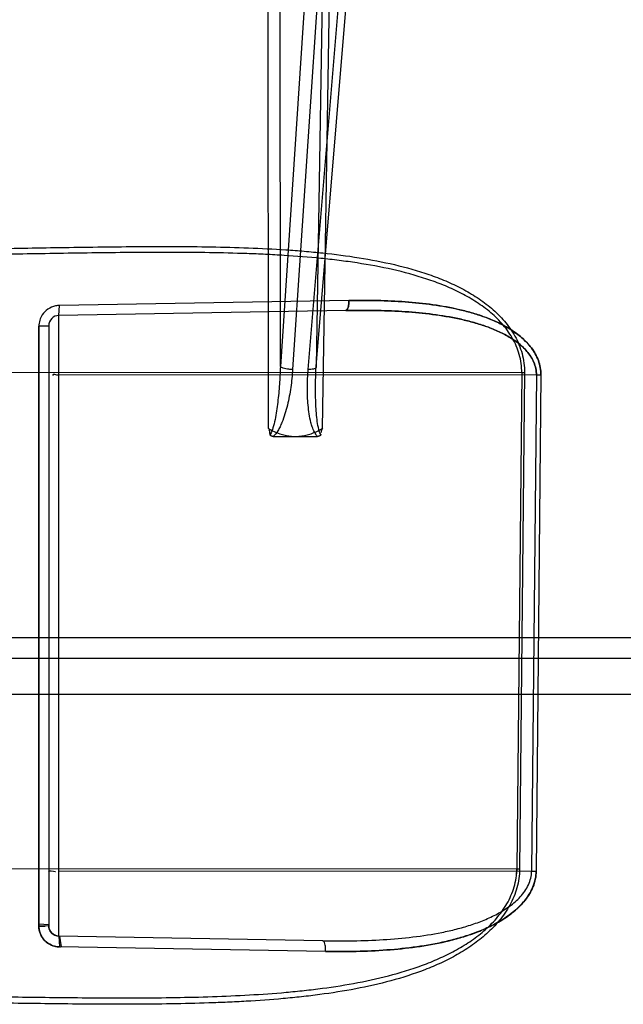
# Model space of a CAD drawing. Header units: millimetres. Extents: x 0 to 297, y 0 to 210.
# Tile 265 of 405: x 147.364 to 147.509, y 158.354 to 158.592. Entities that reach past the tile are written whole.
import ezdxf

# ---------------------------------------------------------------- set-up
doc = ezdxf.new("R2010")
doc.units = ezdxf.units.MM
doc.header["$LTSCALE"] = 16.335
doc.layers.add('INTFCLR_1', color=7, linetype='CONTINUOUS')
doc.layers.add('INTFCLR_144815', color=7, linetype='CONTINUOUS')

msp = doc.modelspace()

# ---------------------------------------------------------------- linework, layer by layer
at = {"layer": 'INTFCLR_1', "color": 6, "linetype": 'Continuous'}
msp.add_line((147.4431787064, 158.5243370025), (147.3732254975, 158.5231340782), dxfattribs=at)
at = {"layer": 'INTFCLR_1', "color": 9, "linetype": 'Continuous'}
for p, q in [((147.3731199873, 158.520727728), (147.3732255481, 158.5231296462)), ((147.4424794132, 158.5219361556), (147.3731200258, 158.520725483)), ((147.3731200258, 158.3706397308), (147.3731200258, 158.520725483)), ((147.3706636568, 158.518225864), (147.3682707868, 158.518130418)), ((147.3682707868, 158.5181304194), (147.3706636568, 158.5182258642)), ((147.3682728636, 158.3730439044), (147.3682707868, 158.5181304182)), ((147.3682707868, 158.5181304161), (147.3682728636, 158.3730439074)), ((147.3706636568, 158.5182258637), (147.3706636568, 158.3731393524)), ((147.4849424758, 158.5069041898), (147.3556636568, 158.5068180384)), ((147.4884944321, 158.5063337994), (147.3731200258, 158.506256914)), ((147.4849424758, 158.5069041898), (147.4837637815, 158.3869034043)), ((147.4856155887, 158.5069041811), (147.484442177, 158.3869033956)), ((147.4884944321, 158.5063337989), (147.4873440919, 158.3863330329)), ((147.4895906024, 158.5063337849), (147.4884484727, 158.3863330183)), ((147.4837637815, 158.3869034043), (147.3556636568, 158.3868180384)), ((147.4873440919, 158.3863330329), (147.3731200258, 158.386256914)), ((147.4837637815, 158.3869034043), (147.4837037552, 158.3856826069)), ((147.3706636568, 158.3731393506), (147.3682728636, 158.3730439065)), ((147.4368835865, 158.3695267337), (147.3731200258, 158.3706397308)), ((147.3731200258, 158.3706397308), (147.3732286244, 158.3680446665)), ((147.4375497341, 158.3669316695), (147.3732286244, 158.3680446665))]:
    msp.add_line(p, q, dxfattribs=at)
at = {"layer": 'INTFCLR_1', "color": 7, "linetype": 'Continuous'}
for p, q in [((147.3706519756, 158.3733808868), (147.3682493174, 158.373526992)), ((147.3731193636, 158.3706182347), (147.3733610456, 158.3706238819)), ((147.3731193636, 158.3706182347), (147.3733610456, 158.3706238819)), ((147.373714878, 158.3680129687), (147.3733610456, 158.3706238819))]:
    msp.add_line(p, q, dxfattribs=at)
at = {"layer": 'INTFCLR_1', "color": 9, "linetype": 'Continuous'}
for centre, radius, start, end in [((147.3731636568, 158.5182258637), 0.0025, 90.9999999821, 180.0000000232), ((147.4852794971, 158.5416603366), 0.0347577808, 269.4444351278, 270.5540321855), ((147.4890433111, 158.56461027), 0.0582790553, 269.4603735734, 270.5380653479), ((147.4841034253, 158.4215861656), 0.0346844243, 269.4389277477, 270.5595984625), ((147.4798733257, 158.386416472), 0.0074712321, 354.3627565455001, 359.3601037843), ((147.4878970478, 158.4444988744), 0.0581684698, 269.4553317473, 270.5431600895), ((147.3731636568, 158.3731393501), 0.0025, 179.9999999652, 269.000000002)]:
    msp.add_arc(centre, radius, start, end, dxfattribs=at)
at = {"layer": 'INTFCLR_1', "color": 7, "linetype": 'Continuous'}
msp.add_arc((147.3681783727, 158.4295740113), 0.0565301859, 270.0957706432, 271.6363184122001, dxfattribs=at)
at = {"layer": 'INTFCLR_1', "color": 9, "linetype": 'Continuous'}
for points, knots in [([(147.4849424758, 158.5069041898), (147.4849575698, 158.5083780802), (147.4846565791, 158.5106054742), (147.4836753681, 158.5133750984), (147.4826938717, 158.51532971), (147.4815086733, 158.5171424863), (147.4797134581, 158.5193621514), (147.4776418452, 158.5213222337), (147.4753921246, 158.5230448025), (147.4730361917, 158.5246275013), (147.4699295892, 158.5263618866), (147.4660344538, 158.5281083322), (147.4606719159, 158.5300673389), (147.4537240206, 158.5319378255), (147.446608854, 158.5332448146), (147.4408165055, 158.5340450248), (147.4349335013, 158.5347045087), (147.4290013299, 158.5351730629), (147.4230322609, 158.5355007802), (147.4170188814, 158.5357478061), (147.4064532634, 158.5359963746), (147.3913108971, 158.5359848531), (147.3733704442, 158.5357298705), (147.361478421, 158.5355231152), (147.3556636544, 158.5354214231)], [0, 0, 0, 0, 0.0312897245, 0.0468914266, 0.0622613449, 0.0775988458, 0.092780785, 0.1227820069, 0.137841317, 0.1529073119, 0.1829955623, 0.2132363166, 0.2434361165, 0.304110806, 0.3657027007, 0.396894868, 0.4282281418, 0.4913590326, 0.5231807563, 0.5551297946, 0.6191161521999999, 0.7475158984, 0.8765439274, 1, 1, 1, 1]), ([(147.3556636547, 158.5368642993), (147.3615446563, 158.5369666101), (147.3735536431, 158.5371742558), (147.3916326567, 158.5374259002), (147.4068471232, 158.5374218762), (147.4189290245, 158.5371115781), (147.4264328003, 158.5367370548), (147.4324060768, 158.5362888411), (147.4383174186, 158.5357284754), (147.4456118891, 158.5347866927), (147.4542110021, 158.533135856), (147.4605054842, 158.5313675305), (147.4645804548, 158.5298844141), (147.4672526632, 158.5288092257), (147.4705065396, 158.5272879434), (147.4736135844, 158.5254819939), (147.4759764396, 158.52383213), (147.478249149, 158.5220241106), (147.4803404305, 158.5199662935), (147.4821497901, 158.5176412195), (147.483346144, 158.5157398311), (147.4843372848, 158.5136883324), (147.485328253, 158.510779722), (147.4856306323, 158.5084489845), (147.4856155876, 158.5069041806)], [0, 0, 0, 0, 0.1235583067, 0.2523043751, 0.3798166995, 0.4431253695, 0.5061711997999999, 0.537617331, 0.5689486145, 0.6308998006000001, 0.6920421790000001, 0.7527558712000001, 0.7679623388, 0.7831225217, 0.8132535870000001, 0.8433357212, 0.8584789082, 0.8737547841, 0.9043176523, 0.9198058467, 0.9355628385, 0.9514204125, 0.9675474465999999, 1, 1, 1, 1]), ([(147.443178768, 158.5243403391), (147.4431804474, 158.5240428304), (147.4431359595, 158.5233466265), (147.4430268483, 158.5225538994), (147.4426646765, 158.5219351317), (147.4424794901, 158.5219316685)], [0, 0, 0, 0, 0.3432253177, 0.7863229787, 1, 1, 1, 1]), ([(147.4424795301, 158.5219294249), (147.4427686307, 158.5219348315), (147.4431400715, 158.523045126), (147.4431819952, 158.5237688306), (147.4431787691, 158.5243403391)], [0, 0, 0, 0, 0.3359610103, 1, 1, 1, 1]), ([(147.4895906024, 158.5063337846), (147.4895962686, 158.5069313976), (147.4894948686, 158.5081261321), (147.4890206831, 158.5098449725), (147.4882757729, 158.5114404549), (147.4873233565, 158.5128858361), (147.4862157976, 158.5141845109), (147.4849923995, 158.515348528), (147.4836803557, 158.516392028), (147.4818476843, 158.517635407), (147.4799077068, 158.5186928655), (147.4779000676, 158.5196004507), (147.4758504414, 158.5204193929), (147.4732321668, 158.5212895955), (147.4689602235, 158.5224118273), (147.4634876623, 158.5233953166), (147.4568020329, 158.5240788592), (147.4500153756, 158.5243801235), (147.4454636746, 158.5243798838), (147.443178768, 158.5243403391)], [0, 0, 0, 0, 0.0332041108, 0.0661540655, 0.09856957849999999, 0.1306272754, 0.1620360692, 0.1931979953, 0.2243061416, 0.2550690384, 0.3161524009, 0.3467425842, 0.3774566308, 0.4387422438, 0.4998899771, 0.6227319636, 0.7471850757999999, 0.8730344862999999, 1, 1, 1, 1]), ([(147.4431787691, 158.5243403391), (147.4454594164, 158.52437981), (147.4499947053, 158.5243801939), (147.4567549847, 158.5240815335), (147.4634259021, 158.5234035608), (147.4689065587, 158.5224238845), (147.4731997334, 158.5212996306), (147.475831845, 158.5204262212), (147.4778879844, 158.519605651), (147.4798989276, 158.5186973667), (147.4823228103, 158.5173769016), (147.4845687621, 158.5157473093), (147.4861938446, 158.5142080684), (147.4873085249, 158.5129060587), (147.4882677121, 158.5114550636), (147.4890143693, 158.5098616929), (147.4894931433, 158.5081376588), (147.4895963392, 158.5069388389), (147.4895906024, 158.5063337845)], [0, 0, 0, 0, 0.1267344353, 0.2519146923, 0.3758166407, 0.4990558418, 0.5607759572, 0.6222703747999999, 0.6529930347, 0.6837437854, 0.7448341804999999, 0.8060486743, 0.8372678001, 0.8690228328, 0.9010716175, 0.9336231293, 0.96638095, 1, 1, 1, 1]), ([(147.3732255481, 158.5231296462), (147.3729002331, 158.5231240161), (147.3719278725, 158.5230144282), (147.3703971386, 158.5223627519), (147.3687709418, 158.5207357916), (147.3682707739, 158.5190886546), (147.3682707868, 158.5181304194)], [0, 0, 0, 0, 0.1262389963, 0.3774662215, 0.6282109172, 1, 1, 1, 1]), ([(147.4884944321, 158.5063337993), (147.4885001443, 158.5068555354), (147.4883986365, 158.5079042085), (147.4879253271, 158.5094069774), (147.4871843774, 158.5107980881), (147.4862393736, 158.5120558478), (147.485141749, 158.5131849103), (147.4839296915, 158.5141965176), (147.4826299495, 158.5151030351), (147.4808081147, 158.5161864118), (147.4788870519, 158.5171022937), (147.4769023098, 158.5178871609), (147.4748678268, 158.5185975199), (147.4722706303, 158.5193503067), (147.4680321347, 158.5203189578), (147.4626072, 158.5211620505), (147.4559832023, 158.5217399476), (147.4492568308, 158.521988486), (147.4447449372, 158.521971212), (147.4424794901, 158.5219316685)], [0, 0, 0, 0, 0.0299799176, 0.05999496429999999, 0.0899662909, 0.1201043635, 0.1500949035, 0.180248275, 0.2106829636, 0.2410496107, 0.3019582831, 0.3326908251, 0.3636656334, 0.4257446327, 0.4879443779, 0.6133831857, 0.74080885, 0.8698112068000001, 1, 1, 1, 1]), ([(147.4424795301, 158.5219294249), (147.4447407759, 158.521969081), (147.4492364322, 158.5219835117), (147.4559367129, 158.5217392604), (147.4625460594, 158.5211658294), (147.4679790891, 158.5203277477), (147.4722383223, 158.5193564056), (147.4748496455, 158.5186023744), (147.4768903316, 158.5178899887), (147.4788785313, 158.5171052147), (147.4812688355, 158.5159636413), (147.4835043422, 158.5145521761), (147.4851170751, 158.5132017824), (147.4862254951, 158.512073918), (147.4871756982, 158.5108100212), (147.4879194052, 158.5094213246), (147.4883952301, 158.5079141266), (147.4885027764, 158.5068619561), (147.4884944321, 158.5063337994)], [0, 0, 0, 0, 0.1299568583, 0.2582772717, 0.3851409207, 0.510994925, 0.5737762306, 0.6360730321, 0.6670554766, 0.6979501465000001, 0.7588646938, 0.8190360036, 0.8492437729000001, 0.8795733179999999, 0.9097065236, 0.9398058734, 0.9696470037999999, 1, 1, 1, 1]), ([(147.4844421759, 158.3869033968), (147.4844345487, 158.3861265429), (147.4843136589, 158.3845817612), (147.4838305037, 158.3823170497), (147.4830764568, 158.3801461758), (147.482086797, 158.378091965), (147.4808995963, 158.3761672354), (147.4791128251, 158.3737970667), (147.4765494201, 158.3711542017), (147.4736805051, 158.368890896), (147.4712633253, 158.3672818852), (147.4687771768, 158.3657965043), (147.4661985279, 158.364478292), (147.4635553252, 158.3633047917), (147.4595420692, 158.3616817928), (147.4533348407, 158.3597033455), (147.4448296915, 158.3577892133), (147.4376047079, 158.3566489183), (147.4317480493, 158.3559431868), (147.4258228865, 158.3553574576), (147.4198600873, 158.3549344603), (147.4138663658, 158.3546334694), (147.4078320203, 158.3544027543), (147.4002709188, 158.3542292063), (147.3881541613, 158.354128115), (147.3732833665, 158.3542261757), (147.3614416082, 158.3544020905), (147.3556636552, 158.3545025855)], [0, 0, 0, 0, 0.0163893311, 0.0325704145, 0.0487255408, 0.0647523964, 0.0805783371, 0.09635471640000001, 0.127295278, 0.1579323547, 0.1732654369, 0.1885316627, 0.2190078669, 0.2342826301, 0.2495335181, 0.3103183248, 0.3714295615, 0.4333015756, 0.4645341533, 0.4958693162, 0.5588997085, 0.5906159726, 0.6224708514, 0.6862906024, 0.7501582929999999, 0.8780896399, 1, 1, 1, 1]), ([(147.3556636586, 158.3560544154), (147.3614601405, 158.3559530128), (147.3732925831, 158.3557747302), (147.3911103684, 158.3556501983), (147.4061068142, 158.3558283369), (147.418021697, 158.3563131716), (147.4254243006, 158.3568102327), (147.4313110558, 158.3573629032), (147.4371280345, 158.3580297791), (147.4443034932, 158.3591085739), (147.4527649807, 158.3609253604), (147.4596368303, 158.3630181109), (147.4649369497, 158.3651601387), (147.4687737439, 158.3670372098), (147.4718247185, 158.3688683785), (147.4741472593, 158.3705254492), (147.4763773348, 158.3723253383), (147.4784325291, 158.374352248), (147.4802212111, 158.3766229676), (147.4814081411, 158.3784646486), (147.4824001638, 158.3804379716), (147.4834060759, 158.3832095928), (147.4837485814, 158.385431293), (147.4837637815, 158.3869034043)], [0, 0, 0, 0, 0.1236538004, 0.2524038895, 0.3800470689, 0.4434888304, 0.5067305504, 0.5382670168, 0.5695931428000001, 0.6316094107, 0.6929530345, 0.7540459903, 0.7845347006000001, 0.8148028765, 0.8450638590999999, 0.8603049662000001, 0.875623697, 0.9061675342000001, 0.9216005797, 0.9372058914, 0.9528226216, 0.9685992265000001, 1, 1, 1, 1]), ([(147.4368835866, 158.3695267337), (147.4393340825, 158.3694839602), (147.4442051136, 158.3694718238), (147.4514637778, 158.3697348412), (147.458622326, 158.3703539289), (147.4645071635, 158.3712570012), (147.4685572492, 158.3721675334), (147.4708480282, 158.3727848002), (147.4731154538, 158.3734724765), (147.4753420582, 158.374276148), (147.4775014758, 158.3752215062), (147.4795877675, 158.3762642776), (147.4815726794, 158.377481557), (147.4833871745, 158.3789227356), (147.4846365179, 158.3801334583), (147.4857315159, 158.3814914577), (147.4868932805, 158.3834724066), (147.4873315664, 158.385198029), (147.4873440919, 158.3863330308)], [0, 0, 0, 0, 0.1292136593, 0.2567537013, 0.3828158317, 0.5078485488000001, 0.570284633, 0.6015750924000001, 0.6329099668, 0.6951914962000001, 0.7262274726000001, 0.7571393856, 0.8181337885, 0.8485216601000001, 0.8791561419, 0.9096848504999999, 0.9401572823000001, 1, 1, 1, 1]), ([(147.4884484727, 158.3863330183), (147.4884361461, 158.3850428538), (147.4880117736, 158.3831016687), (147.4868454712, 158.3808182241), (147.4857543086, 158.3792670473), (147.4845021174, 158.377875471), (147.4831322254, 158.3766278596), (147.4816726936, 158.375508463), (147.4796440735, 158.374173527), (147.4769763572, 158.3727529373), (147.4741922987, 158.3715956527), (147.4719169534, 158.3707995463), (147.46961651, 158.3700832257), (147.465539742, 158.3690210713), (147.4595898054, 158.3679559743), (147.4523306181, 158.3672147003), (147.4449685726, 158.3668881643), (147.4400290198, 158.3668887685), (147.4375497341, 158.3669316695)], [0, 0, 0, 0, 0.065807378, 0.0982709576, 0.1305314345, 0.1622163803, 0.193578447, 0.2249039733, 0.255937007, 0.3173554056, 0.3787193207, 0.4095375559, 0.4402860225, 0.5015868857, 0.624292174, 0.7481314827, 0.8735260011, 1, 1, 1, 1]), ([(147.4375497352, 158.3669316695), (147.4400216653, 158.3668888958), (147.4449364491, 158.3668880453), (147.4522612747, 158.3672106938), (147.4594873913, 158.3679426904), (147.4654245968, 158.3689969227), (147.4695037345, 158.3700514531), (147.4718127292, 158.3707651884), (147.4741040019, 158.3715613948), (147.4763517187, 158.372490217), (147.4785262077, 158.3735779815), (147.4806392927, 158.3747837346), (147.4826440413, 158.3761890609), (147.4844666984, 158.3778397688), (147.4857274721, 158.3792329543), (147.4868313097, 158.3807937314), (147.4880080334, 158.3830867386), (147.4884361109, 158.3850391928), (147.4884484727, 158.386333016)], [0, 0, 0, 0, 0.1261013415, 0.2506109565, 0.373813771, 0.4963275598, 0.5577329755, 0.588594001, 0.6195737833, 0.6814404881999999, 0.7124634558, 0.7435312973, 0.8054990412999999, 0.8368213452, 0.86880004, 0.9011559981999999, 0.9340046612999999, 1, 1, 1, 1]), ([(147.4375497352, 158.3669316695), (147.4375581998, 158.367246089), (147.4375275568, 158.3679955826), (147.4374302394, 158.3688265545), (147.4370771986, 158.3695233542), (147.4368835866, 158.3695267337)], [0, 0, 0, 0, 0.3406089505, 0.7903051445, 1, 1, 1, 1])]:
    msp.add_open_spline(points, degree=3, knots=knots, dxfattribs=at)
for points in [[(147.3731200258, 158.506256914), (147.3725926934, 158.5062565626), (147.3715381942, 158.5067613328), (147.3715381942, 158.5062340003)], [(147.3731200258, 158.506256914), (147.3726012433, 158.5062565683), (147.3715638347, 158.5067536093), (147.3715638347, 158.5062348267)], [(147.3706636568, 158.3861614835), (147.3706636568, 158.3867000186), (147.3717382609, 158.3862503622), (147.3722767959, 158.3862507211)], [(147.3706636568, 158.3861614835), (147.3706636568, 158.3866914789), (147.3717211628, 158.3862499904), (147.3722511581, 158.3862503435)]]:
    msp.add_open_spline(points, degree=3, dxfattribs=at)
at = {"layer": 'INTFCLR_1', "color": 7, "linetype": 'Continuous'}
for points, knots in [([(147.3682493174, 158.373526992), (147.368218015, 158.3732061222), (147.3682972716, 158.3723955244), (147.368609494, 158.3709655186), (147.3699740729, 158.3689149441), (147.3719571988, 158.3680666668), (147.3732286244, 158.3680446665)], [0, 0, 0, 0, 0.118384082, 0.2963349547, 0.5330572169, 1, 1, 1, 1]), ([(147.373714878, 158.3680129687), (147.3733910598, 158.3679876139), (147.3725763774, 158.3680800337), (147.3711436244, 158.3684129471), (147.3691058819, 158.3697897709), (147.3682728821, 158.3717791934), (147.3682728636, 158.3730439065)], [0, 0, 0, 0, 0.1192426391, 0.2983464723, 0.5357037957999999, 1, 1, 1, 1]), ([(147.3682728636, 158.3730439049), (147.3682730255, 158.3725769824), (147.3684069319, 158.3716365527), (147.3689943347, 158.3703398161), (147.3699258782, 158.369253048), (147.3713228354, 158.3683344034), (147.3725187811, 158.3680572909), (147.3732286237, 158.3680446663)], [0, 0, 0, 0, 0.1803810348, 0.361244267, 0.5430015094, 0.7257310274, 1, 1, 1, 1]), ([(147.3731200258, 158.3706397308), (147.3724889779, 158.3706507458), (147.371114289, 158.3712249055), (147.3705838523, 158.3726766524), (147.3706519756, 158.3733808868)], [0, 0, 0, 0, 0.4714724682, 1, 1, 1, 1])]:
    msp.add_open_spline(points, degree=3, knots=knots, dxfattribs=at)
at = {"layer": 'INTFCLR_144815', "color": 9, "linetype": 'Continuous'}
for p, q in [((147.4433609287, 158.7147688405), (147.4295919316, 158.5076554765)), ((147.4333616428, 158.5076554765), (147.4506528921, 158.7147688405)), ((147.4402893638, 158.7140000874), (147.4266225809, 158.5084242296)), ((147.435263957, 158.5084242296), (147.4524268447, 158.7140000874)), ((147.4385786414, 158.7115873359), (147.435263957, 158.5084242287)), ((147.4368427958, 158.4934464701), (147.4403906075, 158.7116527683)), ((147.4235496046, 158.7068272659), (147.4236847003, 158.4934464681)), ((147.4266225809, 158.5084242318), (147.4264855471, 158.7067618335)), ((147.5754981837, 158.4427782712), (147.0408527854, 158.4427782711)), ((147.0458520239, 158.4378655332), (147.5719233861, 158.4378655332))]:
    msp.add_line(p, q, dxfattribs=at)
at = {"layer": 'INTFCLR_144815', "color": 6, "linetype": 'Continuous'}
for p, q in [((147.4249096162, 158.4914782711), (147.4356179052, 158.4914782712)), ((147.5886196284, 158.4290894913), (147.0262141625, 158.4290894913))]:
    msp.add_line(p, q, dxfattribs=at)
for points in [[(147.4249095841, 158.4914782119), (147.4248687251, 158.4914786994), (147.4248292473, 158.491480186), (147.4247911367, 158.4914826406), (147.4247543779, 158.4914860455), (147.4247189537, 158.4914903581), (147.4246848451, 158.491495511), (147.4246520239, 158.4915014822), (147.4246204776, 158.4915082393), (147.4245902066, 158.4915157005), (147.4245611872, 158.4915238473), (147.4245333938, 158.4915326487), (147.4245068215, 158.4915420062), (147.4244814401, 158.491551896), (147.4244572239, 158.4915622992), (147.4244341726, 158.4915731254), (147.4244122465, 158.49158435), (147.4243914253, 158.4915959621), (147.4243717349, 158.4916078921), (147.4243531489, 158.491620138), (147.4243356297, 158.4916326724), (147.4243191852, 158.4916453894), (147.4243038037, 158.4916582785), (147.4242894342, 158.4916713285), (147.4242760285, 158.4916844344), (147.4242635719, 158.491697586), (147.4242520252, 158.4917107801), (147.4242413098, 158.4917239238), (147.4242314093, 158.4917370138), (147.4242222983, 158.4917500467), (147.4242138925, 158.4917629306), (147.4242061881, 158.4917756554), (147.4241991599, 158.4917882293), (147.4241926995, 158.4918005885), (147.4241868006, 158.491812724), (147.4241814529, 158.4918246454), (147.4241765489, 158.4918363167), (147.4241720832, 158.4918477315), (147.4241680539, 158.4918588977), (147.4241643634, 158.4918698), (147.4241610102, 158.4918804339), (147.4241579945, 158.4918908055), (147.4241552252, 158.4919009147), (147.4241526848, 158.4919107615), (147.4241503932, 158.4919203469), (147.4241483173, 158.491929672), (147.4241464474, 158.4919387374), (147.4241447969, 158.4919475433), (147.4241433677, 158.4919560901)], [(147.4363773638, 158.4919221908), (147.4363762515, 158.4919173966), (147.4363750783, 158.4919124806), (147.4363738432, 158.4919074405), (147.4363725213, 158.4919022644), (147.436371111, 158.491896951), (147.436369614, 158.4918915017), (147.43636801, 158.4918859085), (147.4363663, 158.4918801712), (147.4363644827, 158.49187429), (147.4363625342, 158.4918682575), (147.4363604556, 158.4918620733), (147.436358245, 158.4918557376), (147.4363558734, 158.4918492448), (147.4363533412, 158.4918425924), (147.4363506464, 158.4918357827), (147.4363477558, 158.4918288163), (147.4363446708, 158.491821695), (147.436341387, 158.4918144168), (147.4363378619, 158.4918069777), (147.436334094, 158.4917993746), (147.4363300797, 158.4917916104), (147.4363257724, 158.49178369), (147.4363211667, 158.4917756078), (147.43631626, 158.4917673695), (147.4363110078, 158.4917589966), (147.4363054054, 158.4917504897), (147.4362994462, 158.4917418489), (147.4362930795, 158.4917330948), (147.4362862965, 158.4917242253), (147.4362790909, 158.4917152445), (147.436271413, 158.4917061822), (147.4362632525, 158.4916970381), (147.4362545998, 158.4916878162), (147.436245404, 158.4916785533), (147.4362356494, 158.4916692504), (147.4362253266, 158.4916599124), (147.4362143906, 158.4916505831), (147.4362028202, 158.4916412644), (147.4361906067, 158.4916319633), (147.4361777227, 158.4916227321), (147.4361641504, 158.4916135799), (147.4361498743, 158.49160451), (147.4361348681, 158.4915955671), (147.436119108, 158.4915867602), (147.4361025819, 158.4915780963), (147.4360852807, 158.4915696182), (147.4360671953, 158.4915613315), (147.4360482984, 158.4915532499), (147.4360285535, 158.4915454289), (147.4360079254, 158.4915378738), (147.4359864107, 158.4915306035), (147.435964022, 158.491523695), (147.4359407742, 158.4915171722), (147.435916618, 158.4915110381), (147.4358914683, 158.4915053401), (147.4358652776, 158.4915000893), (147.4358380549, 158.4914953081), (147.4358098, 158.4914910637), (147.4357804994, 158.4914873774), (147.4357501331, 158.4914842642), (147.4357186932, 158.4914817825), (147.435686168, 158.4914799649), (147.4356525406, 158.4914788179), (147.435617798, 158.4914783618)], [(147.4363840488, 158.4919563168), (147.4363835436, 158.4919524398), (147.4363829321, 158.4919484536), (147.4363822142, 158.4919443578), (147.4363813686, 158.4919401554), (147.4363804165, 158.4919358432)]]:
    msp.add_lwpolyline(points, dxfattribs=at)
at = {"layer": 'INTFCLR_144815', "color": 9, "linetype": 'Continuous'}
for points, knots in [([(147.4266225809, 158.5084242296), (147.4265751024, 158.5069733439), (147.4264641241, 158.5047989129), (147.4262282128, 158.5019117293), (147.4260024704, 158.4997634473), (147.425716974, 158.4976412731), (147.4253595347, 158.4955524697), (147.4248944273, 158.4936484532), (147.4244825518, 158.4924177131), (147.4241433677, 158.4919560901)], [0, 0, 0, 0, 0.2599875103, 0.3898033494, 0.5187987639, 0.6467499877, 0.7734614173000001, 0.8974070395, 1, 1, 1, 1]), ([(147.4295919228, 158.5076554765), (147.4294957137, 158.5062082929), (147.429270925, 158.5040378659), (147.4287974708, 158.5011676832), (147.4283428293, 158.4990257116), (147.4277692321, 158.4969039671), (147.4271616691, 158.4951633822), (147.4265562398, 158.4938045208), (147.4259232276, 158.4926401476), (147.4253454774, 158.4918583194), (147.424909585, 158.4914782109)], [0, 0, 0, 0, 0.2543163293, 0.38211097, 0.5099607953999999, 0.6381010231, 0.767276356, 0.8328131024, 0.8985899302, 1, 1, 1, 1]), ([(147.4295919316, 158.5076554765), (147.4292804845, 158.5076529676), (147.4285041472, 158.5076937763), (147.4275062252, 158.5078945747), (147.4267755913, 158.5082003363), (147.4266225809, 158.5084242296)], [0, 0, 0, 0, 0.2991055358, 0.7395711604, 1, 1, 1, 1]), ([(147.4356177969, 158.4914783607), (147.4349924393, 158.49210514), (147.4344746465, 158.493300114), (147.4339179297, 158.4951581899), (147.4335710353, 158.4969110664), (147.4332302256, 158.4997480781), (147.4331077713, 158.5033433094), (147.4332416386, 158.5062179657), (147.4333616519, 158.5076554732)], [0, 0, 0, 0, 0.1598204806, 0.2237984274, 0.3519341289, 0.4809963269, 0.7396162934, 1, 1, 1, 1]), ([(147.4352639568, 158.5084242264), (147.4353175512, 158.5083438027), (147.4353215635, 158.5079158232), (147.4343768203, 158.5077161), (147.4337778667, 158.5076521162), (147.4333616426, 158.5076554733)], [0, 0, 0, 0, 0.1254620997, 0.4596528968, 1, 1, 1, 1]), ([(147.4363840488, 158.4919563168), (147.4360673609, 158.4924427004), (147.4357698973, 158.4936791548), (147.4354626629, 158.4955741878), (147.4352802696, 158.4976398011), (147.4351323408, 158.5004875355), (147.4351018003, 158.5040907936), (147.43519199, 158.5069770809), (147.4352639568, 158.5084242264)], [0, 0, 0, 0, 0.1048534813, 0.2228269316, 0.3494650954, 0.4783906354, 0.7382380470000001, 1, 1, 1, 1])]:
    msp.add_open_spline(points, degree=3, knots=knots, dxfattribs=at)
at = {"layer": 'INTFCLR_144815', "color": 7, "linetype": 'Continuous'}
for points, knots in [([(147.4236847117, 158.4934464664), (147.4241465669, 158.4931723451), (147.4250537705, 158.4926819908), (147.426426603, 158.4921208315), (147.4277440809, 158.4917418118), (147.4290155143, 158.4915259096), (147.4298524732, 158.4914773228), (147.4302637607, 158.4914782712)], [0, 0, 0, 0, 0.2318507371, 0.4443420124, 0.6390096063, 0.8224511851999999, 1, 1, 1, 1]), ([(147.4302637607, 158.4914782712), (147.4306823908, 158.4914778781), (147.4315293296, 158.4915270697), (147.4328081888, 158.4917475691), (147.4341179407, 158.4921274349), (147.4354811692, 158.4926856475), (147.4363808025, 158.4931730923), (147.4368428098, 158.4934464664)], [0, 0, 0, 0, 0.1807180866, 0.365283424, 0.5591086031, 0.7682572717, 1, 1, 1, 1])]:
    msp.add_open_spline(points, degree=3, knots=knots, dxfattribs=at)
at = {"layer": 'INTFCLR_144815', "color": 6, "linetype": 'Continuous'}
for points in [[(147.4241433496, 158.4919562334), (147.4240802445, 158.4923246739), (147.4242193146, 158.4928586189), (147.4238985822, 158.4930506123)], [(147.4368428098, 158.4934464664), (147.4365390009, 158.4932646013), (147.4365365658, 158.4927982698), (147.4364767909, 158.4924492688)]]:
    msp.add_open_spline(points, degree=3, dxfattribs=at)

doc.saveas('drawing.dxf')
